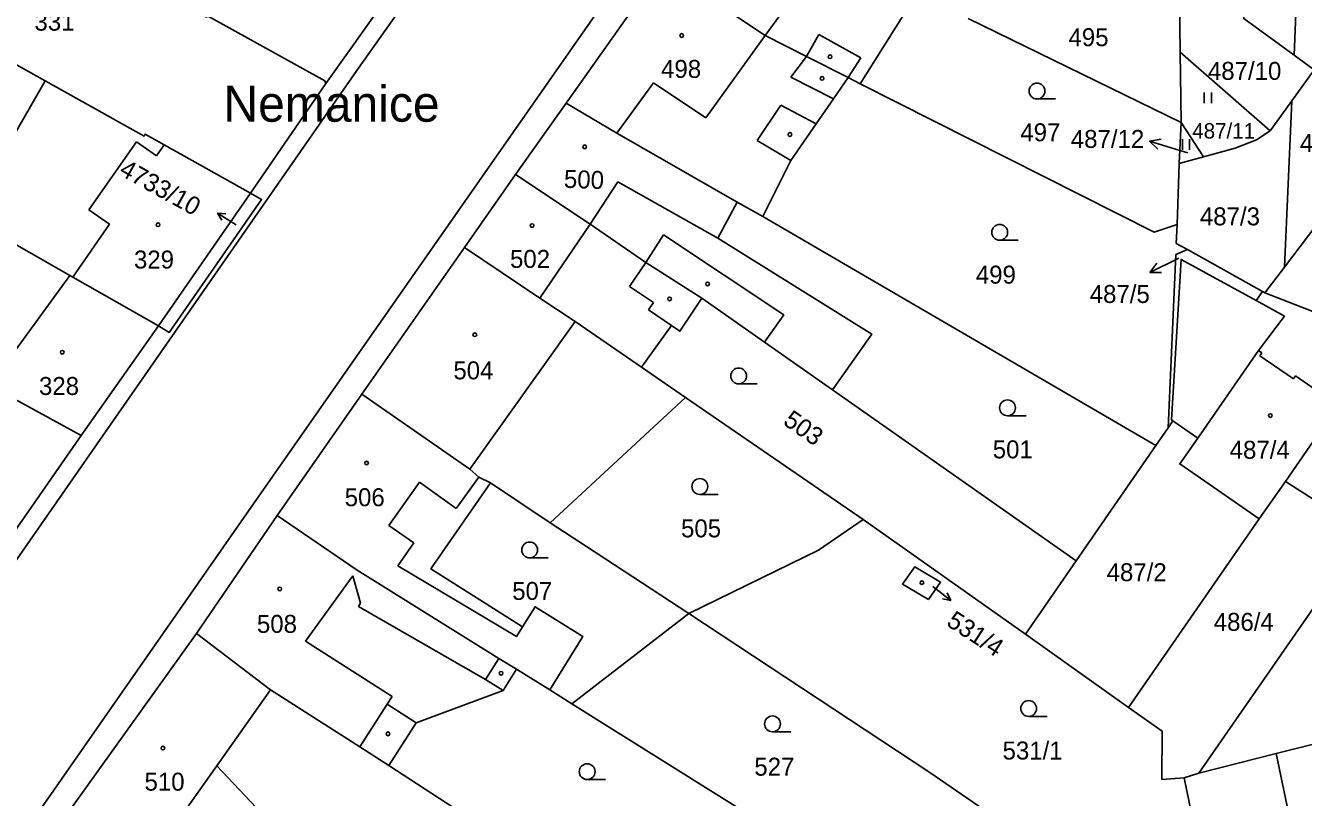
# Model space of a CAD drawing. Extents: x -756746 to -753363, y -1166406 to -1161727.
# Drawn here: x -754382 to -754261, y -1162768.7 to -1162695.6 of the extents above; entities that cross this region are included whole.
import ezdxf

# ---------------------------------------------------------------- set-up
doc = ezdxf.new("R2010")
doc.units = 0
for name, color, linetype in [('Hranice parcel', 7, 'Continuous'), ('Parcelní čísla', 7, 'Continuous'), ('Pop  PČ popisy', 7, 'Continuous'), ('Vnitřní kresba', 7, 'Continuous'), ('Značky budov', 7, 'Continuous'), ('Značky kultur', 7, 'Continuous')]:
    doc.layers.add(name, color=color, linetype=linetype)

msp = doc.modelspace()

# ---------------------------------------------------------------- linework, layer by layer
at = {"layer": 'Hranice parcel'}
for p, q in [((-754261.35, -1162685.34), (-754261.93, -1162698.4)), ((-754321.7, -1162690.03), (-754330.83, -1162702.93)), ((-754272.77, -1162693.22), (-754272.7, -1162698.13)), ((-754292.78, -1162694.93), (-754272.62, -1162704.78)), ((-754272.7, -1162698.13), (-754264.19, -1162705.57)), ((-754272.7, -1162698.13), (-754272.62, -1162704.78)), ((-754260.03, -1162699.79), (-754261.93, -1162698.4)), ((-754262.13, -1162702.71), (-754260.03, -1162699.79)), ((-754360.71, -1162711.46), (-754353.58, -1162701.08)), ((-754304.15, -1162700.52), (-754302.99, -1162701.11)), ((-754262.13, -1162702.71), (-754262.83, -1162718.46)), ((-754330.83, -1162702.93), (-754335.62, -1162709.71)), ((-754272.79, -1162708.65), (-754272.62, -1162704.78)), ((-754272.62, -1162704.78), (-754270.5, -1162708.03)), ((-754360.71, -1162711.46), (-754368.89, -1162706.89)), ((-754273, -1162714.43), (-754272.79, -1162708.65)), ((-754272.79, -1162708.65), (-754270.5, -1162708.03)), ((-754335.62, -1162709.71), (-754340.46, -1162716.62)), ((-754369.44, -1162724.03), (-754360.71, -1162711.46)), ((-754314.64, -1162712.31), (-754312.23, -1162713.67)), ((-754312.23, -1162713.67), (-754275, -1162735.35)), ((-754259.08, -1162713.52), (-754262.83, -1162718.46)), ((-754340.46, -1162716.62), (-754350.17, -1162730.5)), ((-754273.12, -1162717.28), (-754273.84, -1162733.68)), ((-754272.02, -1162716.81), (-754273.12, -1162717.28)), ((-754264.9, -1162720.76), (-754272.02, -1162716.81)), ((-754262.83, -1162718.46), (-754264.68, -1162720.9)), ((-754369.44, -1162724.03), (-754377.53, -1162719.43)), ((-754264.9, -1162720.76), (-754265.51, -1162721.64)), ((-754264.68, -1162720.9), (-754264.9, -1162720.76)), ((-754376.74, -1162734.41), (-754369.44, -1162724.03)), ((-754323.71, -1162727.95), (-754319.55, -1162730.81)), ((-754350.17, -1162730.5), (-754358.18, -1162741.98)), ((-754350.17, -1162730.5), (-754339.95, -1162737.6)), ((-754305.62, -1162730.07), (-754282.54, -1162746.26)), ((-754332.35, -1162742.67), (-754319.55, -1162730.81)), ((-754319.55, -1162730.81), (-754302.72, -1162742.35)), ((-754273.39, -1162733.03), (-754273.84, -1162733.68)), ((-754273.84, -1162733.68), (-754275, -1162735.35)), ((-754383.57, -1162744.21), (-754376.74, -1162734.41)), ((-754275, -1162735.35), (-754282.54, -1162746.26)), ((-754338.01, -1162738.9), (-754332.35, -1162742.67)), ((-754262.75, -1162738.75), (-754265.22, -1162742.31)), ((-754255.16, -1162743.61), (-754262.75, -1162738.75)), ((-754358.18, -1162741.98), (-754365.83, -1162753.16)), ((-754302.72, -1162742.35), (-754287.36, -1162753.23)), ((-754265.22, -1162742.31), (-754277.6, -1162760.15)), ((-754270.94, -1162766.38), (-754255.16, -1162743.61)), ((-754282.54, -1162746.26), (-754287.36, -1162753.23)), ((-754330.29, -1162759.82), (-754319.22, -1162751.25)), ((-754365.83, -1162753.16), (-754379.64, -1162772.42)), ((-754365.83, -1162753.16), (-754358.81, -1162758.48)), ((-754287.36, -1162753.23), (-754277.6, -1162760.15)), ((-754335.55, -1162756.54), (-754332.39, -1162758.5)), ((-754332.39, -1162758.5), (-754330.29, -1162759.82)), ((-754270.94, -1162766.38), (-754263.61, -1162764.52)), ((-754347.63, -1162765.65), (-754323.84, -1162781.06)), ((-754274.43, -1162766.96), (-754272.32, -1162766.81)), ((-754272.32, -1162766.81), (-754270.94, -1162766.38)), ((-754271.19, -1162772.29), (-754272.32, -1162766.81))]:
    msp.add_line(p, q, dxfattribs=at)
for points in [[(-754472.16, -1162901.25), (-754436.06, -1162849.44), (-754426.03, -1162835.11), (-754394.71, -1162789.99), (-754360.87, -1162741.52), (-754323.58, -1162688.12), (-754288.84, -1162638.42), (-754262.18, -1162600.28), (-754243.12, -1162573.03)], [(-754391.06, -1162680.25), (-754387.96, -1162682), (-754364.87, -1162694.8), (-754364.8, -1162694.67), (-754353.68, -1162700.83), (-754353.58, -1162701.08)], [(-754261.93, -1162698.4), (-754266.69, -1162694.93), (-754266.76, -1162684.92)], [(-754380.14, -1162700.83), (-754394.01, -1162693.08), (-754397.05, -1162691.42), (-754396.45, -1162690.3)], [(-754321.7, -1162690.03), (-754312, -1162696.55), (-754308.08, -1162698.53), (-754304.15, -1162700.52)], [(-754344.97, -1162691.8), (-754350.64, -1162699.86), (-754395.29, -1162764.02), (-754444.1, -1162834.12), (-754453.03, -1162846.98), (-754495.39, -1162907.9), (-754500.7, -1162915.44), (-754521, -1162939.46), (-754535.35, -1162959.47), (-754541.27, -1162973.68), (-754591.21, -1163045.4), (-754625.95, -1163093.81), (-754636.48, -1163107.55), (-754660.7, -1163141.75)], [(-754353.58, -1162701.08), (-754351.23, -1162697.77), (-754347.49, -1162692.5), (-754346.43, -1162691)], [(-754302.99, -1162701.11), (-754299.08, -1162694.91), (-754297.54, -1162692.6)], [(-754387.54, -1162713.72), (-754386.8, -1162712.42), (-754380.14, -1162700.83)], [(-754368.89, -1162706.89), (-754370.69, -1162705.89), (-754370.79, -1162706.06), (-754380.14, -1162700.83)], [(-754312.23, -1162713.67), (-754309.58, -1162708.38), (-754307.17, -1162704.89), (-754305.53, -1162702.52), (-754304.15, -1162700.52)], [(-754302.99, -1162701.11), (-754275.17, -1162715.17), (-754273, -1162714.43)], [(-754264.19, -1162705.57), (-754263.92, -1162705.21), (-754262.13, -1162702.71)], [(-754330.83, -1162702.93), (-754326.03, -1162705.78), (-754314.64, -1162712.31)], [(-754270.5, -1162708.03), (-754267.51, -1162707.22), (-754265.49, -1162706.42), (-754264.19, -1162705.57)], [(-754335.62, -1162709.71), (-754328.57, -1162714.41), (-754323.3, -1162718.02), (-754317.98, -1162721.39)], [(-754360.71, -1162711.46), (-754359.66, -1162712.05), (-754368.41, -1162724.65), (-754369.44, -1162724.03)], [(-754305.62, -1162730.07), (-754301.91, -1162724.81), (-754316.46, -1162715.73), (-754314.64, -1162712.31)], [(-754377.53, -1162719.43), (-754377.82, -1162719.26), (-754387.54, -1162713.72)], [(-754272.02, -1162716.81), (-754273.07, -1162716.23), (-754273, -1162714.43)], [(-754340.46, -1162716.62), (-754333.32, -1162721.39), (-754329.99, -1162723.61), (-754323.71, -1162727.95)], [(-754265.51, -1162721.64), (-754272.62, -1162717.73), (-754273.53, -1162732.93), (-754273.39, -1162733.03)], [(-754253.11, -1162724.86), (-754259.58, -1162722.89), (-754264.68, -1162720.9)], [(-754323.71, -1162727.95), (-754320.86, -1162724), (-754320.07, -1162724.53), (-754317.98, -1162721.39)], [(-754317.98, -1162721.39), (-754312.05, -1162725.56), (-754305.62, -1162730.07)], [(-754376.74, -1162734.41), (-754385.41, -1162729.66), (-754387.12, -1162728.73), (-754393.34, -1162725.33), (-754396.59, -1162723.55)], [(-754255.31, -1162728.03), (-754257.77, -1162731.57), (-754262.75, -1162738.75)], [(-754265.22, -1162742.31), (-754272.74, -1162737.09), (-754271.05, -1162734.65), (-754273.39, -1162733.03)], [(-754339.95, -1162737.6), (-754339.11, -1162738.34), (-754338.01, -1162738.9)], [(-754334.98, -1162752.53), (-754343.64, -1162747.04), (-754338.01, -1162738.9)], [(-754358.18, -1162741.98), (-754350.63, -1162747.14), (-754337.21, -1162755.51), (-754335.55, -1162756.54)], [(-754332.35, -1162742.67), (-754328.92, -1162744.91), (-754319.22, -1162751.25)], [(-754319.22, -1162751.25), (-754306.93, -1162745.26), (-754302.72, -1162742.35)], [(-754296.54, -1162749.93), (-754299, -1162748.47), (-754297.84, -1162746.85), (-754295.38, -1162748.28), (-754296.54, -1162749.93)], [(-754332.39, -1162758.5), (-754329.24, -1162753.45), (-754333.78, -1162750.62), (-754334.98, -1162752.53)], [(-754289.24, -1162771.22), (-754296.42, -1162766.32), (-754319.22, -1162751.25)], [(-754347.63, -1162765.65), (-754345.02, -1162761.62), (-754336.8, -1162758.54), (-754335.55, -1162756.54)], [(-754348.53, -1162788.19), (-754355.57, -1162775.65), (-754356.95, -1162773.03), (-754363.91, -1162765.69), (-754358.81, -1162758.48)], [(-754358.81, -1162758.48), (-754350.38, -1162763.87), (-754347.63, -1162765.65)], [(-754310.82, -1162777.51), (-754312.25, -1162771.1), (-754330.29, -1162759.82)], [(-754277.6, -1162760.15), (-754274.41, -1162762.4), (-754274.43, -1162766.96)], [(-754263.61, -1162764.52), (-754259.44, -1162763.47), (-754256.8, -1162761.74)], [(-754263.61, -1162764.52), (-754262.41, -1162770.26), (-754259.97, -1162769.7), (-754257.64, -1162778.15), (-754246.79, -1162776.49), (-754242.53, -1162795.72)]]:
    msp.add_lwpolyline(points, dxfattribs=at)
at = {"layer": 'Pop  PČ popisy'}
for p, q in [((-754275.62, -1162706.54), (-754274.52, -1162706.36)), ((-754272.75, -1162707.42), (-754275.62, -1162706.54)), ((-754275.62, -1162706.54), (-754274.81, -1162707.31)), ((-754271.97, -1162707.66), (-754272.75, -1162707.42)), ((-754362.07, -1162714.45), (-754363.83, -1162713.35)), ((-754363.83, -1162713.35), (-754363.06, -1162713.43)), ((-754363.83, -1162713.35), (-754363.42, -1162714.01)), ((-754272.89, -1162717.65), (-754275.59, -1162718.97)), ((-754275.59, -1162718.97), (-754274.91, -1162718.08)), ((-754272.84, -1162717.63), (-754272.89, -1162717.65)), ((-754275.59, -1162718.97), (-754274.47, -1162718.98)), ((-754296.13, -1162748.71), (-754294.43, -1162750.04)), ((-754294.43, -1162750.04), (-754295.22, -1162749.88)), ((-754294.43, -1162750.04), (-754294.77, -1162749.31))]:
    msp.add_line(p, q, dxfattribs=at)
at = {"layer": 'Vnitřní kresba'}
for p, q in [((-754312, -1162696.55), (-754307.75, -1162690.69)), ((-754317.62, -1162704.32), (-754312, -1162696.55)), ((-754306.9, -1162696.45), (-754308.08, -1162698.53)), ((-754302.93, -1162698.65), (-754306.9, -1162696.45)), ((-754308.08, -1162698.53), (-754309.58, -1162700.48)), ((-754304.15, -1162700.52), (-754302.93, -1162698.65)), ((-754309.58, -1162700.48), (-754305.53, -1162702.52)), ((-754326.03, -1162705.78), (-754322.55, -1162701.01)), ((-754322.55, -1162701.01), (-754317.62, -1162704.32)), ((-754310.5, -1162703.13), (-754312.74, -1162706.49)), ((-754307.17, -1162704.89), (-754310.5, -1162703.13)), ((-754312.74, -1162706.49), (-754309.58, -1162708.38)), ((-754371.52, -1162706.59), (-754376.01, -1162713.04)), ((-754369.6, -1162707.92), (-754371.52, -1162706.59)), ((-754368.89, -1162706.89), (-754369.6, -1162707.92)), ((-754328.57, -1162714.41), (-754325.93, -1162710.38)), ((-754325.93, -1162710.38), (-754316.46, -1162715.73)), ((-754376.01, -1162713.04), (-754374.06, -1162714.39)), ((-754374.06, -1162714.39), (-754377.53, -1162719.43)), ((-754333.32, -1162721.39), (-754328.57, -1162714.41)), ((-754323.3, -1162718.02), (-754321.63, -1162715.41)), ((-754321.63, -1162715.41), (-754310.24, -1162722.98)), ((-754323.3, -1162718.02), (-754324.84, -1162720.29)), ((-754377.82, -1162719.26), (-754385.41, -1162729.66)), ((-754324.84, -1162720.29), (-754322.57, -1162721.83)), ((-754322.57, -1162721.83), (-754323.04, -1162722.52)), ((-754323.04, -1162722.52), (-754320.86, -1162724)), ((-754310.24, -1162722.98), (-754312.05, -1162725.56)), ((-754339.95, -1162737.6), (-754329.99, -1162723.61)), ((-754271.05, -1162734.65), (-754265.29, -1162726.35)), ((-754265.29, -1162726.35), (-754264.96, -1162726.58)), ((-754264.96, -1162726.58), (-754265.15, -1162726.85)), ((-754265.15, -1162726.85), (-754261.99, -1162729.04)), ((-754261.99, -1162729.04), (-754261.8, -1162728.77)), ((-754261.8, -1162728.77), (-754257.77, -1162731.57)), ((-754344.73, -1162738.84), (-754347.63, -1162742.92)), ((-754341.24, -1162741.33), (-754344.73, -1162738.84)), ((-754339.11, -1162738.34), (-754341.24, -1162741.33)), ((-754347.63, -1162742.92), (-754345.26, -1162744.57)), ((-754345.26, -1162744.57), (-754346.77, -1162746.73)), ((-754346.77, -1162746.73), (-754335.54, -1162753.43)), ((-754355.5, -1162753.89), (-754351.02, -1162747.68)), ((-754351.02, -1162747.68), (-754350.29, -1162750.29)), ((-754350.29, -1162750.29), (-754350.48, -1162750.61)), ((-754350.48, -1162750.61), (-754338.46, -1162757.51)), ((-754335.54, -1162753.43), (-754334.98, -1162752.53)), ((-754347.3, -1162759.12), (-754355.5, -1162753.89)), ((-754338.46, -1162757.51), (-754337.21, -1162755.51)), ((-754338.46, -1162757.51), (-754336.8, -1162758.54)), ((-754347.77, -1162759.84), (-754347.3, -1162759.12)), ((-754350.38, -1162763.87), (-754347.77, -1162759.84)), ((-754345.02, -1162761.62), (-754347.77, -1162759.84)), ((-754371.63, -1162776.59), (-754363.91, -1162765.69))]:
    msp.add_line(p, q, dxfattribs=at)
msp.add_lwpolyline([(-754265.51, -1162721.64), (-754262.84, -1162723.11), (-754265.29, -1162726.35)], dxfattribs=at)
at = {"layer": 'Značky budov'}
for centre in [(-754319.9, -1162696.54), (-754305.85, -1162698.55), (-754306.61, -1162700.6), (-754309.65, -1162705.91), (-754329.08, -1162707.08), (-754369.46, -1162714.46), (-754334.06, -1162714.53), (-754317.44, -1162720.05), (-754321.04, -1162721.47), (-754339.48, -1162724.87), (-754378.54, -1162726.53), (-754264.17, -1162732.52), (-754349.73, -1162737.01), (-754357.95, -1162748.93), (-754297.16, -1162748.34), (-754336.99, -1162756.91), (-754347.7, -1162762.65), (-754369.01, -1162764)]:
    msp.add_circle(centre, 0.175, dxfattribs=at)
at = {"layer": 'Značky kultur'}
for p, q in [((-754286.26, -1162702.55), (-754284.51, -1162702.55)), ((-754270.42, -1162702.95), (-754270.42, -1162701.95)), ((-754269.75, -1162702.95), (-754269.75, -1162701.95)), ((-754272.48, -1162707.36), (-754272.48, -1162706.35)), ((-754271.81, -1162707.36), (-754271.81, -1162706.35)), ((-754289.79, -1162715.92), (-754288.04, -1162715.92)), ((-754314.5, -1162729.52), (-754312.75, -1162729.52)), ((-754289.05, -1162732.54), (-754287.3, -1162732.54)), ((-754318.18, -1162739.98), (-754316.43, -1162739.98)), ((-754334.29, -1162745.99), (-754332.54, -1162745.99)), ((-754287.05, -1162761), (-754285.3, -1162761)), ((-754311.3, -1162762.46), (-754309.55, -1162762.46)), ((-754328.85, -1162766.98), (-754327.1, -1162766.98))]:
    msp.add_line(p, q, dxfattribs=at)
for centre in [(-754286.26, -1162701.8), (-754289.79, -1162715.17), (-754314.5, -1162728.77), (-754289.05, -1162731.79), (-754318.18, -1162739.23), (-754334.29, -1162745.24), (-754287.05, -1162760.25), (-754311.3, -1162761.71), (-754328.85, -1162766.23)]:
    msp.add_circle(centre, 0.75, dxfattribs=at)

# ---------------------------------------------------------------- texts
at = {"layer": 'Parcelní čísla'}
for s, height, p in [('331', 1.7, (-754381.17, -1162696.08)), ('495', 1.7, (-754283.28, -1162697.55)), ('498', 1.7, (-754321.85, -1162700.55)), ('487/10', 1.7, (-754270.08, -1162700.74)), ('497', 1.7, (-754287.84, -1162706.55)), ('487/11', 1.453, (-754271.56, -1162706.29)), ('487/12', 1.7, (-754283.06, -1162707.18)), ('486/6', 1.7, (-754261.37, -1162707.56)), ('487/3', 1.7, (-754270.84, -1162714.51)), ('329', 1.7, (-754371.75, -1162718.6)), ('502', 1.7, (-754336.15, -1162718.54)), ('499', 1.7, (-754292.05, -1162720.03)), ('487/5', 1.7, (-754281.27, -1162721.86)), ('504', 1.7, (-754341.51, -1162729.09)), ('328', 1.7, (-754380.74, -1162730.57)), ('501', 1.7, (-754290.45, -1162736.57)), ('487/4', 1.7, (-754268.02, -1162736.61)), ('506', 1.7, (-754351.8, -1162741.1)), ('505', 1.7, (-754319.96, -1162744.05)), ('487/2', 1.7, (-754279.67, -1162748.2)), ('507', 1.7, (-754335.94, -1162749.97)), ('486/4', 1.7, (-754269.53, -1162752.9)), ('508', 1.7, (-754360.11, -1162753.09)), ('531/1', 1.7, (-754289.52, -1162765.08)), ('527', 1.7, (-754313.02, -1162766.61)), ('510', 1.7, (-754370.75, -1162768.03))]:
    msp.add_text(s, height=height, dxfattribs=at).set_placement(p)
for s, rotation, p in [('4733/10', 331, (-754373.25, -1162709.67)), ('500', 358, (-754331.07, -1162710.95)), ('503', 325, (-754310.39, -1162733.29)), ('531/4', 327, (-754294.93, -1162752.33))]:
    msp.add_text(s, height=1.7, rotation=rotation, dxfattribs=at).set_placement(p)
at = {"layer": 'Pop  PČ popisy'}
msp.add_text('Nemanice', height=3.4, dxfattribs=at).set_placement((-754363.28, -1162704.7))

doc.saveas('drawing.dxf')
